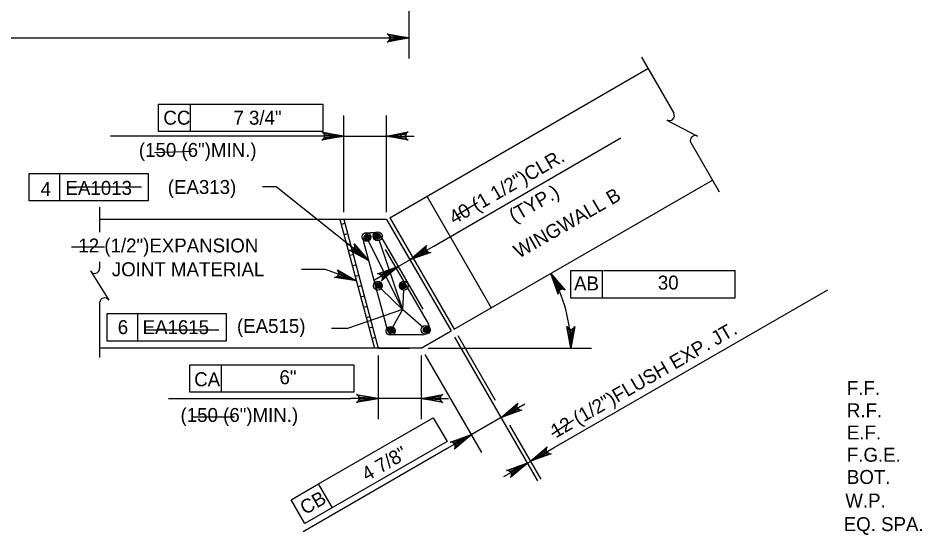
# Model space of a CAD drawing. Extents: x 179 to 454, y -271 to 54.
# Drawn here: x 257.05 to 264.81, y -34.23 to -29.78 of the extents above; entities that cross this region are included whole.
import ezdxf

# ---------------------------------------------------------------- set-up
doc = ezdxf.new("R2010")
doc.units = 0
for name, color, linetype in [('Level 10', 7, 'Continuous'), ('Level 3', 7, 'Continuous'), ('Level 4', 7, 'Continuous'), ('Level 41', 7, 'Continuous'), ('Level 5', 7, 'Continuous')]:
    doc.layers.add(name, color=color, linetype=linetype)

# ---------------------------------------------------------------- blocks, each defined once
blk = doc.blocks.new('V')
at = {"layer": 'Level 5'}
blk.add_line((0, 0), (0, 0), dxfattribs=at)

msp = doc.modelspace()

# ---------------------------------------------------------------- linework, layer by layer
at = {"layer": 'Level 10'}
for p, q in [((260.2403, -31.4977), (262.4601, -30.2161)), ((260.794, -32.4566), (263.0138, -31.175)), ((260.56, -31.3131), (261.1137, -32.272)), ((260.2137, -31.5131), (257.7473, -31.513)), ((259.8127, -31.5131), (260.1094, -32.6203)), ((259.8446, -31.5131), (260.1413, -32.6203)), ((260.2137, -31.5131), (260.7673, -32.472)), ((260.2403, -31.4977), (260.794, -32.4566)), ((259.8541, -31.5486), (259.8244, -31.5564)), ((259.878, -31.6377), (259.8483, -31.6457)), ((259.9018, -31.7267), (259.8722, -31.7347)), ((259.9257, -31.8159), (259.896, -31.8239)), ((259.9496, -31.905), (259.9199, -31.913)), ((259.9735, -31.9942), (259.9437, -32.0021)), ((259.9973, -32.0833), (259.9677, -32.0913)), ((260.0213, -32.1724), (259.9915, -32.1803)), ((260.0452, -32.2616), (260.0154, -32.2696)), ((260.0691, -32.3507), (260.0393, -32.3587)), ((260.093, -32.4398), (260.0632, -32.4478)), ((260.1168, -32.5289), (260.0871, -32.5369)), ((260.5104, -32.6203), (260.7673, -32.472)), ((260.5104, -32.6203), (257.7473, -32.6203)), ((260.1407, -32.6181), (260.1323, -32.6203)), ((260.1413, -32.6203), (260.4083, -32.6203))]:
    msp.add_line(p, q, dxfattribs=at)
at = {"layer": 'Level 3'}
for p, q in [((260.4049, -28.1801), (260.4049, -30.1293)), ((251.2747, -29.9522), (260.4049, -29.9522)), ((258.2534, -30.521), (258.5272, -30.521)), ((258.2534, -30.7572), (258.2534, -30.521)), ((258.5272, -30.7572), (258.5272, -30.521)), ((258.5272, -30.521), (259.6654, -30.521)), ((259.6654, -30.521), (259.6654, -30.7572)), ((259.8446, -31.4515), (259.8446, -30.6182)), ((260.2137, -31.4515), (260.2137, -30.6182)), ((259.6654, -30.7572), (258.2534, -30.7572)), ((259.7265, -30.7953), (257.8406, -30.7953)), ((259.8446, -30.7953), (260.2137, -30.7953)), ((260.3317, -30.7953), (260.4498, -30.7953)), ((260.6182, -31.7412), (262.2275, -30.8121)), ((257.1427, -31.1172), (258.1642, -31.1172)), ((257.1427, -31.3535), (257.1427, -31.1172)), ((257.4064, -31.3535), (257.4064, -31.1172)), ((258.1642, -31.1172), (258.1642, -31.3535)), ((259.2658, -31.2315), (259.1477, -31.2315)), ((260.0585, -31.8655), (259.2658, -31.2315)), ((258.1642, -31.3535), (257.1427, -31.3535)), ((260.1483, -31.6934), (260.3496, -32.2878)), ((260.3496, -32.2878), (260.0579, -31.697)), ((260.3315, -31.7171), (260.5022, -32.0127)), ((260.4135, -31.8592), (260.6182, -31.7412)), ((260.2316, -31.7748), (260.4022, -32.0704)), ((260.3137, -31.9169), (260.1092, -32.0351)), ((260.3137, -31.917), (260.4136, -31.8593)), ((259.6871, -31.9444), (259.4808, -31.9444)), ((259.9543, -32.0415), (259.6871, -31.9444)), ((261.7958, -32.1894), (261.7958, -31.9532)), ((261.7958, -31.9532), (262.0689, -31.9532)), ((262.0697, -32.1894), (262.0697, -31.9532)), ((262.078, -31.9511), (263.2098, -31.9511)), ((263.2078, -31.9532), (263.2078, -32.1894)), ((260.3496, -32.2878), (260.166, -32.1094)), ((260.3595, -32.121), (260.3496, -32.2878)), ((261.6542, -33.4742), (264.0055, -32.1167)), ((263.2078, -32.1894), (261.7958, -32.1894)), ((260.3496, -32.2878), (259.8769, -32.451)), ((260.3496, -32.2878), (260.2663, -32.4372)), ((260.5256, -32.4395), (260.3496, -32.2878)), ((257.8125, -32.3221), (258.834, -32.3221)), ((257.8125, -32.5583), (257.8125, -32.3221)), ((258.0762, -32.5583), (258.0762, -32.3221)), ((258.834, -32.3221), (258.834, -32.5583)), ((259.8769, -32.451), (259.7405, -32.451)), ((260.7981, -32.5252), (261.5116, -33.7611)), ((260.8248, -32.5098), (261.1462, -33.0666)), ((258.834, -32.5583), (257.8125, -32.5583)), ((260.5719, -32.6203), (261.974, -32.6203)), ((260.1413, -32.6818), (260.1413, -33.2296)), ((260.5104, -32.6818), (260.5104, -33.2296)), ((260.5412, -32.6736), (261.0286, -33.5178)), ((258.5213, -32.7629), (258.7951, -32.7629)), ((258.5213, -32.9991), (258.5213, -32.7629)), ((258.7951, -32.9991), (258.7951, -32.7629)), ((258.7951, -32.7629), (259.9332, -32.7629)), ((259.9332, -32.7629), (259.9332, -32.9991)), ((259.9332, -32.9991), (258.5213, -32.9991)), ((258.3402, -33.0525), (259.9052, -33.0525)), ((260.0233, -33.0525), (259.9052, -33.0525)), ((260.5104, -33.0525), (260.1413, -33.0525)), ((260.6285, -33.0525), (260.7466, -33.0525)), ((261.197, -33.2162), (261.4015, -33.098)), ((259.6293, -33.7868), (260.6151, -33.2177)), ((260.6151, -33.2177), (260.7332, -33.4222)), ((261.197, -33.2161), (260.94, -33.3644)), ((261.2702, -33.2813), (261.5383, -33.7457)), ((260.9401, -33.3645), (260.7355, -33.4825)), ((260.7332, -33.4222), (259.5103, -34.1283)), ((261.4497, -33.5922), (261.6542, -33.4742)), ((260.7355, -33.4825), (259.4952, -34.1986)), ((261.4231, -33.6077), (261.2185, -33.7257)), ((261.4231, -33.6077), (261.4497, -33.5923)), ((259.3922, -33.9237), (259.6293, -33.7868)), ((259.7474, -33.9913), (259.6293, -33.7868)), ((259.5103, -34.1283), (259.3922, -33.9237))]:
    msp.add_line(p, q, dxfattribs=at)
for points in [[(260.4049, -29.9522), (260.2185, -29.9871), (260.2328, -29.9772), (260.2403, -29.9647), (260.2424, -29.9522), (260.2403, -29.9397), (260.2328, -29.9272), (260.2185, -29.9172), (260.4049, -29.9522), (260.2328, -29.9272), (260.2403, -29.9397), (260.4049, -29.9522), (260.2424, -29.9522), (260.2403, -29.9647), (260.4049, -29.9522), (260.2328, -29.9772)], [(259.8446, -30.7953), (259.6582, -30.8302), (259.6725, -30.8203), (259.6799, -30.8078), (259.6821, -30.7953), (259.6799, -30.7828), (259.6725, -30.7703), (259.6582, -30.7604), (259.8446, -30.7953), (259.6725, -30.7703), (259.6799, -30.7828), (259.8446, -30.7953), (259.6821, -30.7953), (259.6799, -30.8078), (259.8446, -30.7953), (259.6725, -30.8203)], [(260.2137, -30.7953), (260.4001, -30.7604), (260.3857, -30.7703), (260.3783, -30.7828), (260.3762, -30.7953), (260.3783, -30.8078), (260.3857, -30.8203), (260.4001, -30.8302), (260.2137, -30.7953), (260.3857, -30.8203), (260.3783, -30.8078), (260.2137, -30.7953), (260.3762, -30.7953), (260.3783, -30.7828), (260.2137, -30.7953), (260.3857, -30.7703)], [(260.0585, -31.8655), (259.8911, -31.7763), (259.9085, -31.7776), (259.9221, -31.7724), (259.9316, -31.764), (259.9377, -31.7529), (259.9398, -31.7385), (259.9348, -31.7218), (260.0585, -31.8655), (259.9398, -31.7385), (259.9377, -31.7529), (260.0585, -31.8655), (259.9316, -31.764), (259.9221, -31.7724), (260.0585, -31.8655), (259.9085, -31.7776)], [(260.4135, -31.8592), (260.5575, -31.7358), (260.5501, -31.7517), (260.5499, -31.7662), (260.5542, -31.7781), (260.5624, -31.7878), (260.575, -31.795), (260.5924, -31.7964), (260.4135, -31.8592), (260.575, -31.795), (260.5624, -31.7878), (260.4135, -31.8592), (260.5542, -31.7781), (260.5499, -31.7662), (260.4135, -31.8592), (260.5501, -31.7517)], [(260.3137, -31.9169), (260.1697, -32.0404), (260.1772, -32.0247), (260.1773, -32.0101), (260.173, -31.9982), (260.1648, -31.9885), (260.1522, -31.9813), (260.1347, -31.9799), (260.3137, -31.9169), (260.1522, -31.9813), (260.1648, -31.9885), (260.3137, -31.9169), (260.173, -31.9982), (260.1773, -32.0101), (260.3137, -31.9169), (260.1772, -32.0247)], [(259.9543, -32.0415), (259.7672, -32.0107), (259.7841, -32.0063), (259.7953, -31.997), (259.8016, -31.986), (259.8038, -31.9735), (259.8012, -31.9592), (259.7911, -31.945), (259.9543, -32.0415), (259.8012, -31.9592), (259.8038, -31.9735), (259.9543, -32.0415), (259.8016, -31.986), (259.7953, -31.997), (259.9543, -32.0415), (259.7841, -32.0063)], [(261.6245, -31.9771), (261.748, -32.1211), (261.7322, -32.1136), (261.7177, -32.1134), (261.7057, -32.1178), (261.696, -32.1259), (261.6889, -32.1386), (261.6874, -32.156), (261.6245, -31.9771), (261.6889, -32.1386), (261.696, -32.1259), (261.6245, -31.9771), (261.7057, -32.1178), (261.7177, -32.1134), (261.6245, -31.9771), (261.7322, -32.1136)], [(261.7968, -32.6203), (261.7619, -32.4339), (261.7719, -32.4483), (261.7844, -32.4557), (261.7969, -32.4578), (261.8094, -32.4557), (261.8219, -32.4483), (261.8318, -32.4339), (261.7968, -32.6203), (261.8219, -32.4483), (261.8094, -32.4557), (261.7968, -32.6203), (261.7969, -32.4578), (261.7844, -32.4557), (261.7968, -32.6203), (261.7719, -32.4483)], [(260.1413, -33.0525), (259.9549, -33.0874), (259.9692, -33.0775), (259.9767, -33.065), (259.9788, -33.0525), (259.9767, -33.04), (259.9692, -33.0275), (259.9549, -33.0176), (260.1413, -33.0525), (259.9692, -33.0275), (259.9767, -33.04), (260.1413, -33.0525), (259.9788, -33.0525), (259.9767, -33.065), (260.1413, -33.0525), (259.9692, -33.0775)], [(260.5104, -33.0525), (260.6968, -33.0176), (260.6825, -33.0275), (260.6751, -33.04), (260.6729, -33.0525), (260.6751, -33.065), (260.6825, -33.0775), (260.6968, -33.0874), (260.5104, -33.0525), (260.6825, -33.0775), (260.6751, -33.065), (260.5104, -33.0525), (260.6729, -33.0525), (260.6751, -33.04), (260.5104, -33.0525), (260.6825, -33.0275)], [(261.197, -33.2162), (261.3409, -33.0927), (261.3335, -33.1084), (261.3333, -33.123), (261.3377, -33.1348), (261.3458, -33.1446), (261.3585, -33.1517), (261.3759, -33.1532), (261.197, -33.2162), (261.3585, -33.1517), (261.3458, -33.1446), (261.197, -33.2162), (261.3377, -33.1348), (261.3333, -33.123), (261.197, -33.2162), (261.3335, -33.1084)], [(260.9401, -33.3645), (260.7961, -33.4879), (260.8035, -33.4721), (260.8037, -33.4576), (260.7993, -33.4457), (260.7912, -33.4359), (260.7786, -33.4288), (260.7612, -33.4273), (260.9401, -33.3645), (260.7786, -33.4288), (260.7912, -33.4359), (260.9401, -33.3645), (260.7993, -33.4457), (260.8037, -33.4576), (260.9401, -33.3645), (260.8035, -33.4721)], [(261.4497, -33.5922), (261.5937, -33.4688), (261.5863, -33.4847), (261.5861, -33.4992), (261.5904, -33.5111), (261.5985, -33.5208), (261.6112, -33.5279), (261.6286, -33.5294), (261.4497, -33.5922), (261.6112, -33.5279), (261.5985, -33.5208), (261.4497, -33.5922), (261.5904, -33.5111), (261.5861, -33.4992), (261.4497, -33.5922), (261.5863, -33.4847)], [(261.4231, -33.6077), (261.2791, -33.7312), (261.2865, -33.7153), (261.2867, -33.7008), (261.2823, -33.6889), (261.2742, -33.6792), (261.2616, -33.6721), (261.2442, -33.6706), (261.4231, -33.6077), (261.2616, -33.6721), (261.2742, -33.6792), (261.4231, -33.6077), (261.2823, -33.6889), (261.2867, -33.7008), (261.4231, -33.6077), (261.2865, -33.7153)]]:
    msp.add_lwpolyline(points, dxfattribs=at)
for points in [[(260.2868, -29.9325), (260.2868, -29.9719), (260.4049, -29.9522)], [(259.7265, -30.7757), (259.7265, -30.8151), (259.8446, -30.7953)], [(260.3317, -30.7757), (260.3317, -30.8151), (260.2137, -30.7953)], [(259.954, -31.8072), (259.9786, -31.7764), (260.0585, -31.8656)], [(260.506, -31.7832), (260.5258, -31.8173), (260.4136, -31.8593)], [(260.2016, -31.959), (260.2212, -31.9931), (260.3137, -31.917)], [(259.8367, -32.0197), (259.8501, -31.9827), (259.9543, -32.0415)], [(260.0233, -33.0328), (260.0233, -33.0722), (260.1413, -33.0525)], [(260.6285, -33.0328), (260.6285, -33.0722), (260.5104, -33.0525)], [(261.2894, -33.14), (261.3091, -33.1741), (261.197, -33.2161)], [(260.8279, -33.4064), (260.8476, -33.4405), (260.94, -33.3644)], [(261.5422, -33.5162), (261.5618, -33.5503), (261.4497, -33.5923)], [(261.3109, -33.6497), (261.3307, -33.6837), (261.4231, -33.6077)]]:
    msp.add_lwpolyline(points, close=True, dxfattribs=at)
for centre in [(260.0409, -31.6626), (260.136, -31.657), (260.1384, -32.0826), (260.3618, -32.0826), (260.2476, -32.4708), (260.5483, -32.4621)]:
    msp.add_circle(centre, 0.0385, dxfattribs=at)
msp.add_arc((260.5104, -32.6203), 1.2865, 359.99959, 30.00024, dxfattribs=at)
at = {"layer": 'Level 4'}
for p, q in [((262.4032, -30.1174), (262.6814, -30.5994)), ((262.6232, -30.6577), (262.8857, -30.7963)), ((262.8271, -30.8517), (263.0722, -31.2762)), ((257.7474, -31.406), (257.7474, -31.6224)), ((257.7474, -31.8772), (257.7474, -31.9348)), ((257.6678, -31.9561), (257.8259, -32.2074)), ((257.7474, -32.2261), (257.7474, -32.701))]:
    msp.add_line(p, q, dxfattribs=at)
for centre, start, end in [((262.6445, -30.6207), 240, 30), ((262.8659, -30.834), 62.13276, 204.67141), ((257.7047, -31.9347), 210, 0), ((257.7898, -32.2301), 32.13276, 174.67141)]:
    msp.add_arc(centre, 0.0426, start, end, dxfattribs=at)
at = {"layer": 'Level 41'}
for p, q in [((258.2183, -30.9367), (258.5377, -30.9244)), ((257.481, -31.2318), (258.1077, -31.2318)), ((260.8109, -31.4777), (260.9952, -31.3671)), ((257.5056, -31.7482), (257.7882, -31.7482)), ((258.1446, -32.4614), (258.7712, -32.4614)), ((258.55, -33.2114), (258.9064, -33.2114)), ((261.6341, -33.359), (261.8185, -33.236))]:
    msp.add_line(p, q, dxfattribs=at)
at = {"layer": 'Level 5'}
for p, q in [((260.1116, -31.6284), (260.0751, -31.6284)), ((260.1648, -31.6592), (260.5256, -32.2841)), ((260.0157, -31.7058), (260.2176, -32.4593)), ((260.2022, -31.7702), (260.5732, -32.4127)), ((260.52, -32.5049), (260.277, -32.5049))]:
    msp.add_line(p, q, dxfattribs=at)
for centre, radius in [((260.0455, -31.6683), 0.025), ((260.0455, -31.6683), 0.0188), ((260.0455, -31.6683), 0.0125), ((260.0455, -31.6683), 0.00625), ((260.1317, -31.6602), 0.025), ((260.1317, -31.6602), 0.0188), ((260.1317, -31.6602), 0.0125), ((260.1317, -31.6602), 0.00625), ((260.1419, -32.0797), 0.025), ((260.1419, -32.0797), 0.0188), ((260.1419, -32.0797), 0.0125), ((260.1419, -32.0797), 0.00625), ((260.3569, -32.0841), 0.025), ((260.3569, -32.0841), 0.0188), ((260.3569, -32.0841), 0.0125), ((260.3569, -32.0841), 0.00625), ((260.2534, -32.4686), 0.025), ((260.2534, -32.4686), 0.0188), ((260.2534, -32.4686), 0.0125), ((260.2534, -32.4686), 0.00625), ((260.5544, -32.4612), 0.025), ((260.5544, -32.4612), 0.0188), ((260.5544, -32.4612), 0.0125), ((260.5544, -32.4612), 0.00625)]:
    msp.add_circle(centre, radius, dxfattribs=at)
for centre, start, end in [((260.0751, -31.6899), 89.99996, 195), ((260.1116, -31.6899), 30, 89.99996), ((260.277, -32.4435), 195, 269.99996), ((260.52, -32.4435), 269.99996, 30)]:
    msp.add_arc(centre, 0.0615, start, end, dxfattribs=at)

# ---------------------------------------------------------------- block references
at = {"layer": 'Level 3', "xscale": 0.04724400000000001, "yscale": 0.047244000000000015}
msp.add_blockref('V', (262.5983, -31.9512), dxfattribs=at)

# ---------------------------------------------------------------- texts
at = {"layer": 'Level 3'}
for s, p in [('CC', (258.2952, -30.698)), ('(150 (6")MIN.)', (258.0848, -30.9753)), ('EA1013', (257.4539, -31.3015)), ('(EA313)', (258.3329, -31.2937)), ('12 (1/2")EXPANSION', (257.5645, -31.7968)), ('JOINT MATERIAL', (257.8522, -32.0012)), ('AB', (261.8247, -32.1229)), ('6', (257.9028, -32.499)), ('EA1615', (258.1165, -32.499)), ('(EA515)', (258.9277, -32.4888)), ('CA', (258.56, -32.9472)), ('F.F.', (264.1695, -33.0224)), ('(150 (6")MIN.)', (258.4427, -33.2542)), ('R.F.', (264.1695, -33.2137)), ('E.F.', (264.1695, -33.4049)), ('F.G.E.', (264.1695, -33.5962)), ('BOT.', (264.1695, -33.7873)), ('W.P.', (264.1559, -33.9901)), ('EQ. SPA.', (264.1423, -34.1927))]:
    msp.add_text(s, height=0.12, dxfattribs=at).set_placement(p)
for s, rotation, p in [(' 40 (1 1/2")CLR.', 30.00175, (260.7566, -31.5819)), ('(TYP.)', 30.00175, (261.3094, -31.5437)), ('WINGWALL B', 30, (261.35, -31.8512)), ('12 (1/2")FLUSH EXP. JT.', 30.00305, (261.668, -33.3962)), ('CB', 30, (259.5135, -34.0562))]:
    msp.add_text(s, height=0.12, rotation=rotation, dxfattribs=at).set_placement(p)
at = {"layer": 'Level 41'}
for s, p in [('7 3/4"', (258.8973, -30.698)), ('4', (257.2404, -31.3102)), ('30', (262.5446, -32.1158)), ('6"', (259.2929, -32.9294))]:
    msp.add_text(s, height=0.12, dxfattribs=at).set_placement(p)
msp.add_text('4 7/8"', height=0.12, rotation=29.99919, dxfattribs=at).set_placement((260.0447, -33.7662))

doc.saveas('drawing.dxf')
